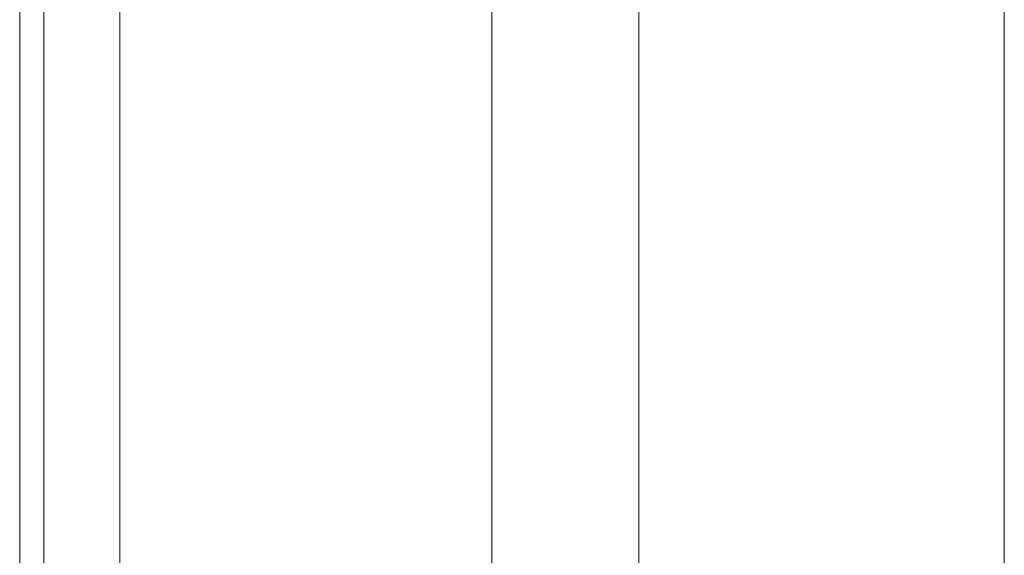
# Model space of a CAD drawing. Header units: inches. Extents: x 424 to 2043, y -237 to 445.
# Tile 759 of 965: x 873.8023 to 873.9458, y 213.2222 to 213.3002. Entities that reach past the tile are written whole.
import ezdxf

# ---------------------------------------------------------------- set-up
doc = ezdxf.new("R2010")
doc.units = ezdxf.units.IN
doc.header["$MEASUREMENT"] = 0
doc.layers.add('A-DOOR', color=31, linetype='Continuous', lineweight=9)

# ---------------------------------------------------------------- blocks, each defined once
blk = doc.blocks.new('5-panel_Bi-fold_external_door_10806 - Type 1-239875-Section 1')
at = {"layer": 'A-DOOR'}
for p, q in [((-103.06961, -2.937), (-103.06961, -0.19956)), ((-102.94073, -2.937), (-102.94073, -0.19956)), ((-103.08421, -2.83524), (-103.08421, -0.27426)), ((-103.08067, -2.83524), (-103.08067, -0.27426)), ((-103.0154, -2.74604), (-103.0154, -1.786)), ((-102.994, -2.74604), (-102.994, -1.786))]:
    blk.add_line(p, q, dxfattribs=at)

msp = doc.modelspace()

# ---------------------------------------------------------------- block references
at = {"layer": 'A-DOOR'}
msp.add_blockref('5-panel_Bi-fold_external_door_10806 - Type 1-239875-Section 1', (976.88654, 215.09721), dxfattribs=at)

doc.saveas('drawing.dxf')
